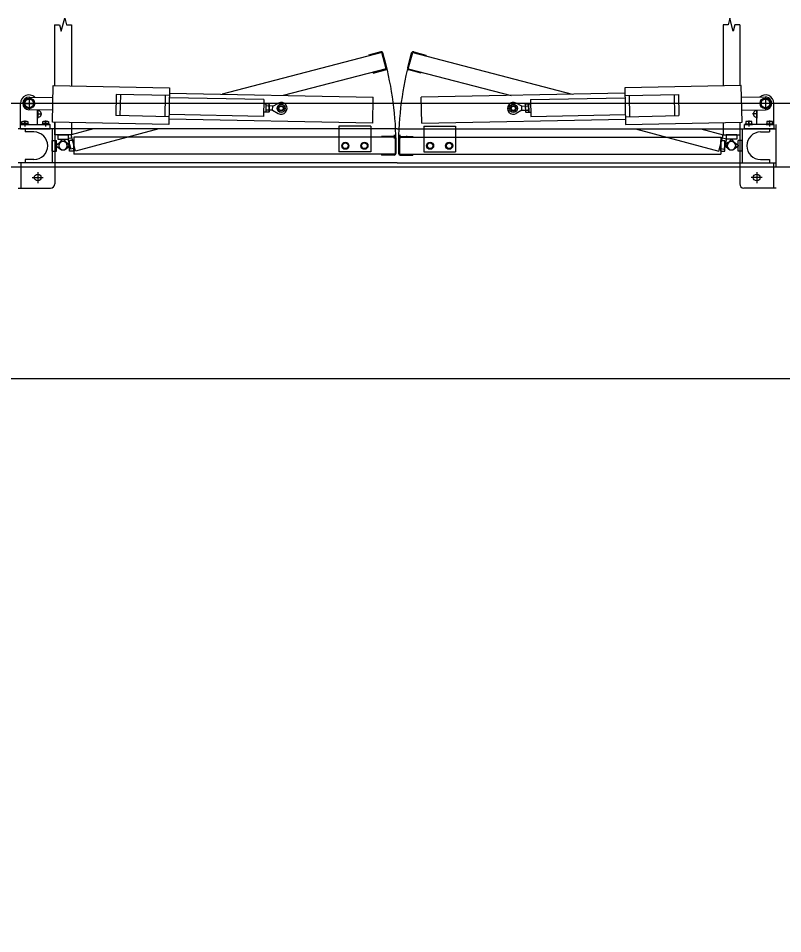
# Model space of a CAD drawing. Extents: x -264222 to -263592, y -1242345 to -1242048.
# Drawn here: x -263850.587 to -263848.783, y -1242089.267 to -1242087.107 of the extents above; entities that cross this region are included whole.
import ezdxf

# ---------------------------------------------------------------- set-up
doc = ezdxf.new("R2010")
doc.units = 0
doc.layers.add('HESCON_OSI_STAVBY_KFA', color=7, linetype='Continuous')
doc.layers.add('KFA_2D_SITUACIA_DSP', color=7, linetype='Continuous')

msp = doc.modelspace()

# ---------------------------------------------------------------- linework, layer by layer
at = {"layer": 'HESCON_OSI_STAVBY_KFA'}
msp.add_line((-263792.6528, -1242087.9572), (-263911.5228, -1242087.9572), dxfattribs=at)
at = {"layer": 'KFA_2D_SITUACIA_DSP'}
for p, q in [((-263850.486, -1242087.1366), (-263850.478, -1242087.1066)), ((-263850.478, -1242087.1066), (-263850.4739, -1242087.1216)), ((-263848.908, -1242087.1066), (-263848.912, -1242087.1216)), ((-263848.9, -1242087.1366), (-263848.908, -1242087.1066)), ((-263850.502, -1242087.1216), (-263850.502, -1242087.265)), ((-263850.502, -1242087.1216), (-263850.49, -1242087.1216)), ((-263850.49, -1242087.1216), (-263850.486, -1242087.1366)), ((-263850.4739, -1242087.1216), (-263850.462, -1242087.1216)), ((-263850.462, -1242087.1216), (-263850.462, -1242087.2657)), ((-263848.924, -1242087.1216), (-263848.924, -1242087.2657)), ((-263848.912, -1242087.1216), (-263848.924, -1242087.1216)), ((-263848.8959, -1242087.1216), (-263848.9, -1242087.1366)), ((-263848.884, -1242087.1216), (-263848.8959, -1242087.1216)), ((-263848.884, -1242087.1216), (-263848.884, -1242087.265)), ((-263849.7294, -1242087.187), (-263850.1061, -1242087.2858)), ((-263849.7319, -1242087.1856), (-263849.7609, -1242087.1933)), ((-263849.7609, -1242087.1933), (-263849.7603, -1242087.1953)), ((-263849.7191, -1242087.2256), (-263849.7294, -1242087.187)), ((-263849.7177, -1242087.2232), (-263849.727, -1242087.1884)), ((-263849.6683, -1242087.2232), (-263849.659, -1242087.1884)), ((-263849.6669, -1242087.2256), (-263849.6565, -1242087.187)), ((-263849.6565, -1242087.187), (-263849.2799, -1242087.2858)), ((-263849.6541, -1242087.1856), (-263849.6251, -1242087.1933)), ((-263849.6251, -1242087.1933), (-263849.6256, -1242087.1953)), ((-263849.7191, -1242087.2256), (-263849.9622, -1242087.2887)), ((-263849.75, -1242087.2339), (-263849.7495, -1242087.2358)), ((-263849.7495, -1242087.2358), (-263849.7205, -1242087.2281)), ((-263849.6669, -1242087.2256), (-263849.4238, -1242087.2887)), ((-263849.6365, -1242087.2358), (-263849.6655, -1242087.2281)), ((-263849.636, -1242087.2339), (-263849.6365, -1242087.2358)), ((-263850.5069, -1242087.3519), (-263850.5051, -1242087.2649)), ((-263850.5051, -1242087.2649), (-263850.2302, -1242087.2704)), ((-263848.8808, -1242087.2649), (-263849.1558, -1242087.2704)), ((-263848.8791, -1242087.3519), (-263848.8808, -1242087.2649)), ((-263850.3566, -1242087.2864), (-263850.3576, -1242087.3363)), ((-263850.2305, -1242087.2889), (-263850.3566, -1242087.2864)), ((-263850.3466, -1242087.2865), (-263850.3476, -1242087.3365)), ((-263850.2405, -1242087.2887), (-263850.2415, -1242087.3386)), ((-263850.2302, -1242087.2704), (-263850.2319, -1242087.3573)), ((-263850.2304, -1242087.2834), (-263849.7495, -1242087.2929)), ((-263849.1555, -1242087.2834), (-263849.6364, -1242087.2929)), ((-263849.1558, -1242087.2704), (-263849.154, -1242087.3573)), ((-263849.1554, -1242087.2889), (-263849.0294, -1242087.2864)), ((-263849.1454, -1242087.2887), (-263849.1444, -1242087.3386)), ((-263849.0394, -1242087.2865), (-263849.0384, -1242087.3365)), ((-263849.0294, -1242087.2864), (-263849.0284, -1242087.3363)), ((-263850.582, -1242087.3573), (-263850.582, -1242087.3073)), ((-263850.5776, -1242087.3073), (-263850.5464, -1242087.3073)), ((-263850.562, -1242087.2955), (-263850.5722, -1242087.3014)), ((-263850.5722, -1242087.3014), (-263850.5722, -1242087.3132)), ((-263850.562, -1242087.2917), (-263850.562, -1242087.3229)), ((-263850.5518, -1242087.3014), (-263850.562, -1242087.2955)), ((-263850.5617, -1242087.2923), (-263850.5057, -1242087.2934)), ((-263850.5518, -1242087.3132), (-263850.5518, -1242087.3014)), ((-263850.0078, -1242087.2983), (-263850.2306, -1242087.2939)), ((-263850.0078, -1242087.2983), (-263850.0086, -1242087.3383)), ((-263850.003, -1242087.3084), (-263850.008, -1242087.3083)), ((-263850.003, -1242087.3084), (-263850.0034, -1242087.3284)), ((-263850.0031, -1242087.3099), (-263850.0034, -1242087.3269)), ((-263850.0031, -1242087.3099), (-263850.0023, -1242087.3086)), ((-263849.9958, -1242087.3087), (-263850.0023, -1242087.3086)), ((-263849.9951, -1242087.3101), (-263849.9958, -1242087.3087)), ((-263849.9951, -1242087.3101), (-263849.9954, -1242087.327)), ((-263849.987, -1242087.3137), (-263849.9736, -1242087.3067)), ((-263849.7507, -1242087.3539), (-263849.7495, -1242087.2929)), ((-263849.6352, -1242087.3539), (-263849.6364, -1242087.2929)), ((-263849.399, -1242087.3137), (-263849.4124, -1242087.3067)), ((-263849.3909, -1242087.3101), (-263849.3901, -1242087.3087)), ((-263849.3909, -1242087.3101), (-263849.3905, -1242087.327)), ((-263849.3901, -1242087.3087), (-263849.3837, -1242087.3086)), ((-263849.3829, -1242087.3099), (-263849.3837, -1242087.3086)), ((-263849.3829, -1242087.3084), (-263849.3779, -1242087.3083)), ((-263849.3829, -1242087.3084), (-263849.3825, -1242087.3284)), ((-263849.3829, -1242087.3099), (-263849.3825, -1242087.3269)), ((-263849.3781, -1242087.2983), (-263849.1553, -1242087.2939)), ((-263849.3781, -1242087.2983), (-263849.3773, -1242087.3383)), ((-263848.8243, -1242087.2923), (-263848.8803, -1242087.2934)), ((-263848.8084, -1242087.3073), (-263848.8396, -1242087.3073)), ((-263848.8342, -1242087.3014), (-263848.824, -1242087.2955)), ((-263848.8342, -1242087.3132), (-263848.8342, -1242087.3014)), ((-263848.824, -1242087.2917), (-263848.824, -1242087.3229)), ((-263848.824, -1242087.2955), (-263848.8138, -1242087.3014)), ((-263848.8138, -1242087.3014), (-263848.8138, -1242087.3132)), ((-263848.804, -1242087.3573), (-263848.804, -1242087.3073)), ((-263850.5722, -1242087.3132), (-263850.562, -1242087.319)), ((-263850.5063, -1242087.3234), (-263850.5623, -1242087.3223)), ((-263850.562, -1242087.319), (-263850.5518, -1242087.3132)), ((-263850.542, -1242087.3573), (-263850.542, -1242087.3227)), ((-263850.542, -1242087.3323), (-263850.5319, -1242087.3323)), ((-263850.5415, -1242087.3227), (-263850.5415, -1242087.3419)), ((-263850.0034, -1242087.3284), (-263850.0084, -1242087.3283)), ((-263850.0034, -1242087.3269), (-263850.0027, -1242087.3282)), ((-263849.9962, -1242087.3283), (-263850.0027, -1242087.3282)), ((-263849.9961, -1242087.3234), (-263850.0026, -1242087.3233)), ((-263849.9959, -1242087.3136), (-263850.0024, -1242087.3135)), ((-263849.9954, -1242087.327), (-263849.9962, -1242087.3283)), ((-263849.9872, -1242087.3237), (-263849.9953, -1242087.3235)), ((-263849.987, -1242087.3137), (-263849.9951, -1242087.3135)), ((-263849.9872, -1242087.3237), (-263849.987, -1242087.3137)), ((-263849.9872, -1242087.3237), (-263849.9741, -1242087.3312)), ((-263849.3988, -1242087.3237), (-263849.4119, -1242087.3312)), ((-263849.399, -1242087.3137), (-263849.3908, -1242087.3135)), ((-263849.3988, -1242087.3237), (-263849.399, -1242087.3137)), ((-263849.3988, -1242087.3237), (-263849.3906, -1242087.3235)), ((-263849.3905, -1242087.327), (-263849.3897, -1242087.3283)), ((-263849.39, -1242087.3136), (-263849.3836, -1242087.3135)), ((-263849.3898, -1242087.3234), (-263849.3834, -1242087.3233)), ((-263849.3897, -1242087.3283), (-263849.3833, -1242087.3282)), ((-263849.3825, -1242087.3269), (-263849.3833, -1242087.3282)), ((-263849.3825, -1242087.3284), (-263849.3775, -1242087.3283)), ((-263848.8797, -1242087.3234), (-263848.8237, -1242087.3223)), ((-263848.844, -1242087.3323), (-263848.8541, -1242087.3323)), ((-263848.8445, -1242087.3227), (-263848.8445, -1242087.3419)), ((-263848.844, -1242087.3573), (-263848.844, -1242087.3227)), ((-263848.824, -1242087.319), (-263848.8342, -1242087.3132)), ((-263848.8138, -1242087.3132), (-263848.824, -1242087.319)), ((-263850.5788, -1242087.35), (-263850.5652, -1242087.35)), ((-263850.5788, -1242087.3555), (-263850.5788, -1242087.35)), ((-263850.572, -1242087.3474), (-263850.572, -1242087.3618)), ((-263850.572, -1242087.3555), (-263850.572, -1242087.3509)), ((-263850.5652, -1242087.35), (-263850.5652, -1242087.3555)), ((-263850.5298, -1242087.35), (-263850.5162, -1242087.35)), ((-263850.5298, -1242087.3555), (-263850.5298, -1242087.35)), ((-263850.523, -1242087.3474), (-263850.523, -1242087.3618)), ((-263850.523, -1242087.3555), (-263850.523, -1242087.3509)), ((-263850.5162, -1242087.35), (-263850.5162, -1242087.3555)), ((-263850.2319, -1242087.3573), (-263850.5069, -1242087.3519)), ((-263850.502, -1242087.352), (-263850.502, -1242087.3818)), ((-263850.5015, -1242087.352), (-263850.5015, -1242087.3673)), ((-263850.462, -1242087.3528), (-263850.462, -1242087.3818)), ((-263850.2315, -1242087.3388), (-263850.3576, -1242087.3363)), ((-263849.7507, -1242087.3539), (-263850.2316, -1242087.3443)), ((-263850.0086, -1242087.3383), (-263850.2314, -1242087.3338)), ((-263849.6352, -1242087.3539), (-263849.1543, -1242087.3443)), ((-263849.3773, -1242087.3383), (-263849.1545, -1242087.3338)), ((-263849.1544, -1242087.3388), (-263849.0284, -1242087.3363)), ((-263849.154, -1242087.3573), (-263848.8791, -1242087.3519)), ((-263848.924, -1242087.3528), (-263848.924, -1242087.3818)), ((-263848.8845, -1242087.352), (-263848.8845, -1242087.3673)), ((-263848.884, -1242087.352), (-263848.884, -1242087.3818)), ((-263848.8562, -1242087.35), (-263848.8698, -1242087.35)), ((-263848.8698, -1242087.35), (-263848.8698, -1242087.3555)), ((-263848.863, -1242087.3474), (-263848.863, -1242087.3618)), ((-263848.863, -1242087.3555), (-263848.863, -1242087.3509)), ((-263848.8562, -1242087.3555), (-263848.8562, -1242087.35)), ((-263848.8072, -1242087.35), (-263848.8208, -1242087.35)), ((-263848.8208, -1242087.35), (-263848.8208, -1242087.3555)), ((-263848.814, -1242087.3474), (-263848.814, -1242087.3618)), ((-263848.814, -1242087.3555), (-263848.814, -1242087.3509)), ((-263848.8072, -1242087.3555), (-263848.8072, -1242087.35)), ((-263849.693, -1242087.3673), (-263850.5875, -1242087.3673)), ((-263850.5825, -1242087.3673), (-263850.5825, -1242087.3573)), ((-263850.5825, -1242087.3573), (-263850.5125, -1242087.3573)), ((-263850.5825, -1242087.3673), (-263850.5125, -1242087.3673)), ((-263850.5636, -1242087.3555), (-263850.5804, -1242087.3555)), ((-263850.5804, -1242087.3555), (-263850.5804, -1242087.3573)), ((-263850.5636, -1242087.3573), (-263850.5804, -1242087.3573)), ((-263850.5652, -1242087.3555), (-263850.5788, -1242087.3555)), ((-263850.5715, -1242087.3673), (-263850.5715, -1242087.3748)), ((-263850.5505, -1242087.3748), (-263850.5715, -1242087.3748)), ((-263850.5636, -1242087.3555), (-263850.5636, -1242087.3573)), ((-263850.5146, -1242087.3555), (-263850.5314, -1242087.3555)), ((-263850.5314, -1242087.3555), (-263850.5314, -1242087.3573)), ((-263850.5146, -1242087.3573), (-263850.5314, -1242087.3573)), ((-263850.5162, -1242087.3555), (-263850.5298, -1242087.3555)), ((-263850.5146, -1242087.3555), (-263850.5146, -1242087.3573)), ((-263850.5125, -1242087.3673), (-263850.5125, -1242087.3573)), ((-263850.5075, -1242087.3673), (-263850.5075, -1242087.4473)), ((-263850.5015, -1242087.3673), (-263850.5015, -1242087.4473)), ((-263850.41, -1242087.3673), (-263850.4625, -1242087.3813)), ((-263850.2554, -1242087.3673), (-263850.4522, -1242087.42)), ((-263849.8305, -1242087.3613), (-263849.8305, -1242087.3673)), ((-263849.7555, -1242087.3613), (-263849.8305, -1242087.3613)), ((-263849.8305, -1242087.3673), (-263849.8305, -1242087.4213)), ((-263849.7555, -1242087.3613), (-263849.7555, -1242087.3673)), ((-263849.7555, -1242087.3673), (-263849.7555, -1242087.4213)), ((-263849.693, -1242087.3673), (-263848.7985, -1242087.3673)), ((-263849.6305, -1242087.3613), (-263849.6305, -1242087.3673)), ((-263849.6305, -1242087.3613), (-263849.5555, -1242087.3613)), ((-263849.6305, -1242087.3673), (-263849.6305, -1242087.4213)), ((-263849.5555, -1242087.3613), (-263849.5555, -1242087.3673)), ((-263849.5555, -1242087.3673), (-263849.5555, -1242087.4213)), ((-263849.1305, -1242087.3673), (-263848.9338, -1242087.42)), ((-263848.976, -1242087.3673), (-263848.9234, -1242087.3813)), ((-263848.8845, -1242087.3673), (-263848.8845, -1242087.4473)), ((-263848.8785, -1242087.3673), (-263848.8785, -1242087.4473)), ((-263848.8735, -1242087.3673), (-263848.8735, -1242087.3573)), ((-263848.8035, -1242087.3573), (-263848.8735, -1242087.3573)), ((-263848.8035, -1242087.3673), (-263848.8735, -1242087.3673)), ((-263848.8714, -1242087.3555), (-263848.8546, -1242087.3555)), ((-263848.8714, -1242087.3555), (-263848.8714, -1242087.3573)), ((-263848.8714, -1242087.3573), (-263848.8546, -1242087.3573)), ((-263848.8698, -1242087.3555), (-263848.8562, -1242087.3555)), ((-263848.8546, -1242087.3555), (-263848.8546, -1242087.3573)), ((-263848.8355, -1242087.3748), (-263848.8145, -1242087.3748)), ((-263848.8224, -1242087.3555), (-263848.8056, -1242087.3555)), ((-263848.8224, -1242087.3555), (-263848.8224, -1242087.3573)), ((-263848.8224, -1242087.3573), (-263848.8056, -1242087.3573)), ((-263848.8208, -1242087.3555), (-263848.8072, -1242087.3555)), ((-263848.8145, -1242087.3673), (-263848.8145, -1242087.3748)), ((-263848.8056, -1242087.3555), (-263848.8056, -1242087.3573)), ((-263848.8035, -1242087.3673), (-263848.8035, -1242087.3573)), ((-263848.7985, -1242087.4573), (-263848.7985, -1242087.3573)), ((-263850.5075, -1242087.3948), (-263850.4975, -1242087.3948)), ((-263850.5075, -1242087.4198), (-263850.5075, -1242087.3948)), ((-263850.462, -1242087.3818), (-263850.502, -1242087.3818)), ((-263850.4975, -1242087.4198), (-263850.4975, -1242087.3948)), ((-263850.4945, -1242087.3818), (-263850.4695, -1242087.3818)), ((-263850.4945, -1242087.3818), (-263850.4945, -1242087.3918)), ((-263850.4945, -1242087.3918), (-263850.4695, -1242087.3918)), ((-263850.49, -1242087.4013), (-263850.483, -1242087.3918)), ((-263850.483, -1242087.3918), (-263850.481, -1242087.3918)), ((-263850.481, -1242087.3918), (-263850.4739, -1242087.4013)), ((-263850.4783, -1242087.398), (-263850.4673, -1242087.4023)), ((-263850.4606, -1242087.3886), (-263850.4702, -1242087.3912)), ((-263850.4702, -1242087.3912), (-263850.4638, -1242087.4153)), ((-263850.4695, -1242087.3818), (-263850.4695, -1242087.3918)), ((-263850.4565, -1242087.3948), (-263850.4665, -1242087.3948)), ((-263850.4665, -1242087.4198), (-263850.4665, -1242087.3948)), ((-263850.4522, -1242087.42), (-263850.4625, -1242087.3813)), ((-263849.698, -1242087.3873), (-263850.4565, -1242087.3873)), ((-263850.4565, -1242087.3873), (-263850.4565, -1242087.4273)), ((-263850.4565, -1242087.4198), (-263850.4565, -1242087.3948)), ((-263849.7, -1242087.3853), (-263849.73, -1242087.3853)), ((-263849.73, -1242087.3853), (-263849.73, -1242087.3873)), ((-263849.715, -1242087.3843), (-263849.715, -1242087.3873)), ((-263849.6998, -1242087.3903), (-263849.6998, -1242087.3813)), ((-263849.698, -1242087.3873), (-263849.698, -1242087.4273)), ((-263849.696, -1242087.3893), (-263849.696, -1242087.4253)), ((-263849.69, -1242087.3893), (-263849.69, -1242087.4253)), ((-263849.688, -1242087.3873), (-263848.9295, -1242087.3873)), ((-263849.688, -1242087.3873), (-263849.688, -1242087.4273)), ((-263849.6862, -1242087.3903), (-263849.6862, -1242087.3813)), ((-263849.686, -1242087.3853), (-263849.656, -1242087.3853)), ((-263849.6709, -1242087.3843), (-263849.6709, -1242087.3873)), ((-263849.656, -1242087.3853), (-263849.656, -1242087.3873)), ((-263848.9338, -1242087.42), (-263848.9234, -1242087.3813)), ((-263848.9295, -1242087.3873), (-263848.9295, -1242087.4273)), ((-263848.9295, -1242087.3948), (-263848.9195, -1242087.3948)), ((-263848.9295, -1242087.4198), (-263848.9295, -1242087.3948)), ((-263848.9254, -1242087.3886), (-263848.9157, -1242087.3912)), ((-263848.924, -1242087.3818), (-263848.884, -1242087.3818)), ((-263848.9157, -1242087.3912), (-263848.9222, -1242087.4153)), ((-263848.9195, -1242087.4198), (-263848.9195, -1242087.3948)), ((-263848.9076, -1242087.398), (-263848.9187, -1242087.4023)), ((-263848.8915, -1242087.3818), (-263848.9165, -1242087.3818)), ((-263848.9165, -1242087.3818), (-263848.9165, -1242087.3918)), ((-263848.8915, -1242087.3918), (-263848.9165, -1242087.3918)), ((-263848.905, -1242087.3918), (-263848.912, -1242087.4013)), ((-263848.903, -1242087.3918), (-263848.905, -1242087.3918)), ((-263848.8959, -1242087.4013), (-263848.903, -1242087.3918)), ((-263848.8915, -1242087.3818), (-263848.8915, -1242087.3918)), ((-263848.8785, -1242087.3948), (-263848.8885, -1242087.3948)), ((-263848.8885, -1242087.4198), (-263848.8885, -1242087.3948)), ((-263848.8785, -1242087.4198), (-263848.8785, -1242087.3948)), ((-263850.5075, -1242087.4198), (-263850.4975, -1242087.4198)), ((-263850.4879, -1242087.3992), (-263850.4975, -1242087.4063)), ((-263850.4975, -1242087.4063), (-263850.4975, -1242087.4083)), ((-263850.4975, -1242087.4083), (-263850.4879, -1242087.4153)), ((-263850.4665, -1242087.4063), (-263850.476, -1242087.3992)), ((-263850.476, -1242087.4153), (-263850.4665, -1242087.4083)), ((-263850.4667, -1242087.4042), (-263850.4742, -1242087.4135)), ((-263850.4673, -1242087.4023), (-263850.4667, -1242087.4042)), ((-263850.4665, -1242087.4083), (-263850.4665, -1242087.4063)), ((-263850.4565, -1242087.4198), (-263850.4665, -1242087.4198)), ((-263850.4541, -1242087.4127), (-263850.4638, -1242087.4153)), ((-263849.8233, -1242087.4073), (-263849.8194, -1242087.4005)), ((-263849.8194, -1242087.4141), (-263849.8233, -1242087.4073)), ((-263849.8194, -1242087.4005), (-263849.8115, -1242087.4005)), ((-263849.8115, -1242087.4141), (-263849.8194, -1242087.4141)), ((-263849.8115, -1242087.4005), (-263849.8076, -1242087.4073)), ((-263849.8076, -1242087.4073), (-263849.8115, -1242087.4141)), ((-263849.7783, -1242087.4073), (-263849.7744, -1242087.4005)), ((-263849.7744, -1242087.4141), (-263849.7783, -1242087.4073)), ((-263849.7744, -1242087.4005), (-263849.7665, -1242087.4005)), ((-263849.7665, -1242087.4141), (-263849.7744, -1242087.4141)), ((-263849.7665, -1242087.4005), (-263849.7626, -1242087.4073)), ((-263849.7626, -1242087.4073), (-263849.7665, -1242087.4141)), ((-263849.6194, -1242087.4005), (-263849.6233, -1242087.4073)), ((-263849.6233, -1242087.4073), (-263849.6194, -1242087.4141)), ((-263849.6115, -1242087.4005), (-263849.6194, -1242087.4005)), ((-263849.6194, -1242087.4141), (-263849.6115, -1242087.4141)), ((-263849.6076, -1242087.4073), (-263849.6115, -1242087.4005)), ((-263849.6115, -1242087.4141), (-263849.6076, -1242087.4073)), ((-263849.5744, -1242087.4005), (-263849.5783, -1242087.4073)), ((-263849.5783, -1242087.4073), (-263849.5744, -1242087.4141)), ((-263849.5665, -1242087.4005), (-263849.5744, -1242087.4005)), ((-263849.5744, -1242087.4141), (-263849.5665, -1242087.4141)), ((-263849.5626, -1242087.4073), (-263849.5665, -1242087.4005)), ((-263849.5665, -1242087.4141), (-263849.5626, -1242087.4073)), ((-263848.9318, -1242087.4127), (-263848.9222, -1242087.4153)), ((-263848.9295, -1242087.4198), (-263848.9195, -1242087.4198)), ((-263848.9195, -1242087.4063), (-263848.9099, -1242087.3992)), ((-263848.9195, -1242087.4083), (-263848.9195, -1242087.4063)), ((-263848.9099, -1242087.4153), (-263848.9195, -1242087.4083)), ((-263848.9187, -1242087.4023), (-263848.9192, -1242087.4042)), ((-263848.9192, -1242087.4042), (-263848.9118, -1242087.4135)), ((-263848.898, -1242087.3992), (-263848.8885, -1242087.4063)), ((-263848.8885, -1242087.4083), (-263848.898, -1242087.4153)), ((-263848.8885, -1242087.4063), (-263848.8885, -1242087.4083)), ((-263848.8785, -1242087.4198), (-263848.8885, -1242087.4198)), ((-263850.5505, -1242087.4398), (-263850.5715, -1242087.4398)), ((-263850.5715, -1242087.4398), (-263850.5715, -1242087.4473)), ((-263849.698, -1242087.4273), (-263850.4565, -1242087.4273)), ((-263849.7555, -1242087.4213), (-263849.8305, -1242087.4213)), ((-263849.73, -1242087.4273), (-263849.73, -1242087.4293)), ((-263849.7, -1242087.4293), (-263849.73, -1242087.4293)), ((-263849.688, -1242087.4273), (-263848.9295, -1242087.4273)), ((-263849.686, -1242087.4293), (-263849.656, -1242087.4293)), ((-263849.656, -1242087.4273), (-263849.656, -1242087.4293)), ((-263849.6305, -1242087.4213), (-263849.5555, -1242087.4213)), ((-263848.8355, -1242087.4398), (-263848.8145, -1242087.4398)), ((-263848.8145, -1242087.4398), (-263848.8145, -1242087.4473)), ((-263894.5809, -1242087.4572), (-263809.3546, -1242087.4572)), ((-263849.693, -1242087.4473), (-263850.5875, -1242087.4473)), ((-263850.5815, -1242087.4473), (-263850.5815, -1242087.5073)), ((-263850.5015, -1242087.4473), (-263850.5015, -1242087.4973)), ((-263849.693, -1242087.4473), (-263848.7985, -1242087.4473)), ((-263848.8845, -1242087.4473), (-263848.8845, -1242087.4973)), ((-263848.8045, -1242087.4473), (-263848.8045, -1242087.5073)), ((-263850.5545, -1242087.4823), (-263850.5285, -1242087.4823)), ((-263850.5415, -1242087.4693), (-263850.5415, -1242087.4953)), ((-263848.8315, -1242087.4823), (-263848.8575, -1242087.4823)), ((-263848.8445, -1242087.4693), (-263848.8445, -1242087.4953)), ((-263850.5875, -1242087.5073), (-263850.5115, -1242087.5073)), ((-263848.7985, -1242087.5073), (-263848.8745, -1242087.5073))]:
    msp.add_line(p, q, dxfattribs=at)
msp.add_lwpolyline([(-263794.8928, -1242227.3822), (-263808.9678, -1242241.4572), (-263894.9678, -1242241.4572), (-263909.0428, -1242227.3822), (-263909.0428, -1242196.3327), (-263914.1428, -1242196.3327), (-263914.1428, -1242132.4327), (-263909.0428, -1242132.4327), (-263909.0428, -1242101.3822), (-263894.9678, -1242087.3072), (-263808.9678, -1242087.3072), (-263794.8928, -1242101.3822), (-263794.8928, -1242227.3822)], dxfattribs=at)
for centre, radius in [((-263850.562, -1242087.3073), 0.0126), ((-263850.562, -1242087.3073), 0.0102), ((-263849.9671, -1242087.3191), 0.00952), ((-263849.4189, -1242087.3191), 0.00952), ((-263848.824, -1242087.3073), 0.0126), ((-263848.824, -1242087.3073), 0.0102), ((-263849.9671, -1242087.3191), 0.00645), ((-263849.9671, -1242087.3191), 0.005), ((-263849.4189, -1242087.3191), 0.00645), ((-263849.4189, -1242087.3191), 0.005), ((-263849.8155, -1242087.4073), 0.0084), ((-263849.8155, -1242087.4073), 0.0068), ((-263849.7705, -1242087.4073), 0.0084), ((-263849.7705, -1242087.4073), 0.0068), ((-263849.6155, -1242087.4073), 0.0084), ((-263849.6155, -1242087.4073), 0.0068), ((-263849.5705, -1242087.4073), 0.0084), ((-263849.5705, -1242087.4073), 0.0068), ((-263850.5415, -1242087.4823), 0.008), ((-263848.8445, -1242087.4823), 0.008)]:
    msp.add_circle(centre, radius, dxfattribs=at)
for centre, radius, start, end in [((-263849.7308, -1242087.1894), 0.004, 15, 105), ((-263850.482, -1242087.4073), 0.7862, 0, 15), ((-263848.904, -1242087.4073), 0.7862, 165, 180), ((-263849.6551, -1242087.1894), 0.004, 75, 165), ((-263849.7215, -1242087.2242), 0.004, 285, 15), ((-263849.6644, -1242087.2242), 0.004, 165, 255), ((-263850.562, -1242087.3073), 0.02, 47.4504, 180), ((-263848.824, -1242087.3073), 0.02, 0, 132.5496), ((-263850.562, -1242087.3073), 0.015, 88.86, 268.86), ((-263849.9988, -1242087.3111), 0.00432, 144.2666, 213.4534), ((-263849.9994, -1242087.3111), 0.00432, 324.2666, 33.4534), ((-263849.9671, -1242087.3191), 0.014, 240.1229, 117.5971), ((-263849.4189, -1242087.3191), 0.014, 62.4029, 299.8771), ((-263849.3865, -1242087.3111), 0.00432, 146.5466, 215.7334), ((-263849.3872, -1242087.3111), 0.00432, 326.5466, 35.7334), ((-263848.824, -1242087.3073), 0.015, 271.14, 91.14), ((-263850.5415, -1242087.3323), 0.008, 266.4167, 93.5833), ((-263849.9991, -1242087.3258), 0.00432, 144.2666, 213.4534), ((-263849.9871, -1242087.3187), 0.0161, 161.1601, 196.5599), ((-263850.0024, -1242087.3135), 0.0001, 268.86, 338.0468), ((-263849.9997, -1242087.3258), 0.00432, 324.2666, 33.4534), ((-263850.0114, -1242087.3182), 0.0161, 341.1601, 16.5599), ((-263849.9959, -1242087.3136), 0.0001, 199.6732, 268.86), ((-263849.3746, -1242087.3182), 0.0161, 163.4401, 198.8399), ((-263849.3862, -1242087.3258), 0.00432, 146.5466, 215.7334), ((-263849.39, -1242087.3136), 0.0001, 271.14, 340.3268), ((-263849.3836, -1242087.3135), 0.0001, 201.9532, 271.14), ((-263849.3988, -1242087.3187), 0.0161, 343.4401, 18.8399), ((-263849.3869, -1242087.3258), 0.00432, 326.5466, 35.7334), ((-263848.8445, -1242087.3323), 0.008, 86.4167, 273.5833), ((-263850.5754, -1242087.3568), 0.0068, 60, 120), ((-263850.5686, -1242087.3568), 0.0068, 60, 120), ((-263850.5264, -1242087.3568), 0.0068, 60, 120), ((-263850.5196, -1242087.3568), 0.0068, 60, 120), ((-263848.8664, -1242087.3568), 0.0068, 60, 120), ((-263848.8596, -1242087.3568), 0.0068, 60, 120), ((-263848.8174, -1242087.3568), 0.0068, 60, 120), ((-263848.8106, -1242087.3568), 0.0068, 60, 120), ((-263850.5505, -1242087.4073), 0.0325, 270, 90), ((-263848.8355, -1242087.4073), 0.0325, 90, 270), ((-263850.482, -1242087.4073), 0.01, 53.6139, 306.3861), ((-263850.482, -1242087.4073), 0.01, 68.6139, 321.3861), ((-263850.482, -1242087.4073), 0.01, 233.6139, 126.3861), ((-263849.7, -1242087.3893), 0.004, 0, 90), ((-263849.686, -1242087.3893), 0.004, 90, 180), ((-263848.904, -1242087.4073), 0.01, 53.6139, 306.3861), ((-263848.904, -1242087.4073), 0.01, 218.6139, 111.3861), ((-263848.904, -1242087.4073), 0.01, 233.6139, 126.3861), ((-263850.482, -1242087.4073), 0.01, 143.6139, 36.3861), ((-263848.904, -1242087.4073), 0.01, 143.6139, 36.3861), ((-263849.7, -1242087.4253), 0.004, 270, 0), ((-263849.686, -1242087.4253), 0.004, 180, 270), ((-263850.5115, -1242087.4973), 0.01, 270, 0), ((-263848.8745, -1242087.4973), 0.01, 180, 270)]:
    msp.add_arc(centre, radius, start, end, dxfattribs=at)

doc.saveas('drawing.dxf')
